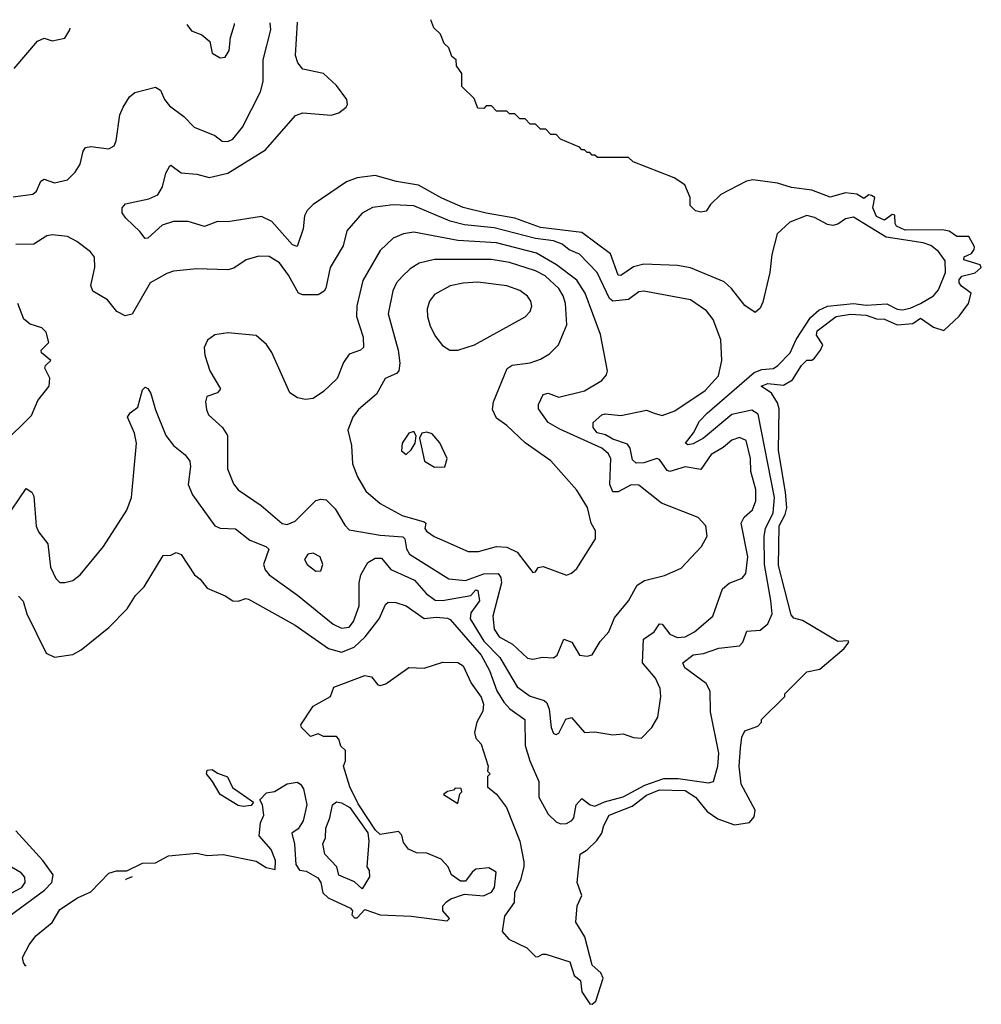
# Model space of a CAD drawing. Extents: x 2057697 to 2160550, y 827490 to 1016834.
# Tile 509 of 509: x 2156830 to 2160550, y 1013023 to 1016834. Entities that reach past the tile are written whole.
import ezdxf

# ---------------------------------------------------------------- set-up
doc = ezdxf.new("R2010")
doc.units = 0

msp = doc.modelspace()

# ---------------------------------------------------------------- linework, layer by layer
at = {"layer": '0CON20XD'}
for points in [[(2156805, 1016148.2), (2156881.1, 1016158.9), (2156895, 1016170), (2156911.5, 1016208.5), (2156925, 1016217.1), (2156965, 1016201.9), (2157015, 1016214.3), (2157045, 1016244.2), (2157064.4, 1016275), (2157075.6, 1016325), (2157085, 1016338.6), (2157105, 1016343.3), (2157175, 1016334.2), (2157195, 1016346.2), (2157203.1, 1016365), (2157217.7, 1016465), (2157230.5, 1016495), (2157254.5, 1016535), (2157275, 1016551.5), (2157355, 1016572.5), (2157375, 1016561.2), (2157390, 1016525), (2157410, 1016500), (2157465, 1016459.5), (2157505, 1016417.8), (2157585, 1016385.7), (2157613.8, 1016363.8), (2157635, 1016362.5), (2157655, 1016371.1), (2157691.9, 1016418.1), (2157762, 1016555), (2157772.4, 1016595), (2157771.8, 1016678.2), (2157801.9, 1016795), (2157798.9, 1016821.5)], [(2156808.8, 1016645), (2156899.3, 1016750.7), (2156925, 1016762.5), (2156955, 1016752.5), (2157005, 1016762.5), (2157023.8, 1016795), (2157025.1, 1016801.2)], [(2156825, 1014602.9), (2156843.8, 1014583.8), (2156857.3, 1014535), (2156932.8, 1014382.8), (2156965, 1014366.2), (2157035, 1014377.7), (2157067.8, 1014395), (2157175, 1014481.8), (2157246.3, 1014553.7), (2157277.5, 1014605), (2157310.9, 1014639.1), (2157385, 1014760), (2157415, 1014761.2), (2157435, 1014771.2), (2157455, 1014764), (2157505.7, 1014685), (2157528.7, 1014668.7), (2157555, 1014634), (2157625, 1014604.3), (2157655, 1014584.4), (2157675, 1014583.6), (2157705, 1014594.4), (2157715, 1014591.5), (2157895, 1014490.8), (2158025, 1014400), (2158075, 1014386.5), (2158124.2, 1014405.8), (2158166.6, 1014445), (2158221, 1014515), (2158245, 1014570.8), (2158255, 1014580), (2158285, 1014578.9), (2158325, 1014566), (2158395, 1014516.5), (2158441, 1014521), (2158485, 1014517.8), (2158495, 1014512.1), (2158615.1, 1014375), (2158647.7, 1014315), (2158676.4, 1014236.4), (2158702.5, 1014192.5), (2158726.4, 1014166.4), (2158783.8, 1014125), (2158785.2, 1014025), (2158803.3, 1013965), (2158837.7, 1013885), (2158838.5, 1013825), (2158875, 1013759.2), (2158905, 1013730), (2158922, 1013722), (2158945, 1013723.1), (2158966.4, 1013735), (2158973.3, 1013745), (2158982.5, 1013795), (2159005, 1013820), (2159036.2, 1013795), (2159055, 1013789.6), (2159092.9, 1013807.1), (2159165, 1013826.4), (2159248.5, 1013871.5), (2159322.4, 1013897.6), (2159376.7, 1013896.7), (2159495, 1013880), (2159514.6, 1013885.4), (2159530.9, 1013945), (2159534.1, 1013995), (2159501.8, 1014155), (2159501.1, 1014235), (2159485, 1014264.6), (2159403.5, 1014325), (2159395.6, 1014345), (2159435, 1014375.2), (2159475, 1014380.7), (2159535, 1014401.9), (2159615, 1014411.1), (2159627.6, 1014425), (2159642.9, 1014467.1), (2159695, 1014471.5), (2159724.7, 1014495.3), (2159740.3, 1014535), (2159736.2, 1014586.2), (2159711.4, 1014725), (2159710.2, 1014835), (2159714.8, 1014865), (2159745, 1014925.6), (2159749.7, 1014985), (2159686.8, 1015306.8), (2159662.4, 1015322.4), (2159585, 1015305.3), (2159475, 1015213.9), (2159435, 1015192), (2159415, 1015188.9), (2159405.8, 1015195), (2159437.1, 1015235), (2159459.7, 1015280.3), (2159489.5, 1015310.5), (2159671.9, 1015468.1), (2159700.4, 1015479.6), (2159745.7, 1015484.3), (2159762.9, 1015495), (2159810, 1015545), (2159833.8, 1015596.2), (2159888.8, 1015681.2), (2159920.9, 1015709.1), (2159955, 1015724.5), (2160055, 1015735.2), (2160105, 1015729.4), (2160185, 1015734.7), (2160224.1, 1015714.1), (2160245, 1015711), (2160275, 1015717.1), (2160315, 1015735.4), (2160365, 1015764.9), (2160385, 1015788.6), (2160411.7, 1015855), (2160410.7, 1015900.7), (2160385, 1015936.8), (2160355, 1015960), (2160325, 1015970.2), (2160182.1, 1015992.1), (2160055, 1016069.1), (2160025, 1016063.5), (2159995, 1016042.5), (2159975, 1016036.9), (2159955, 1016040.8), (2159905, 1016068.5), (2159875, 1016075.5), (2159809.8, 1016050.2), (2159760, 1016005), (2159740, 1015925), (2159732.5, 1015855), (2159705, 1015741.2), (2159695, 1015716.7), (2159675, 1015700), (2159635, 1015727.1), (2159584, 1015794), (2159555, 1015818.7), (2159425, 1015873.3), (2159375, 1015882.9), (2159245, 1015887.2), (2159205, 1015877), (2159155, 1015844.3), (2159145, 1015844.7), (2159115, 1015928.2), (2159005, 1016009.8), (2158845, 1016030), (2158745, 1016066.1), (2158634.5, 1016084.5), (2158545, 1016107.1), (2158462.9, 1016142.9), (2158373.3, 1016193.3), (2158287.9, 1016207.9), (2158205, 1016231.2), (2158135, 1016221.4), (2158093.6, 1016206.4), (2157965, 1016117.9), (2157941.8, 1016095), (2157931.5, 1016075), (2157926.2, 1016025), (2157903.4, 1015956.6), (2157885, 1015961.8), (2157805, 1016053.2), (2157765, 1016071.5), (2157635, 1016051.1), (2157595, 1016052.2), (2157545, 1016033.8), (2157482.1, 1016052.1), (2157425, 1016052.7), (2157381.3, 1016038.7), (2157325, 1015988), (2157315, 1015986.7), (2157294.4, 1016014.4), (2157240, 1016065), (2157226.1, 1016086.1), (2157226, 1016105), (2157239.1, 1016120.9), (2157329.4, 1016140.6), (2157364.4, 1016155.6), (2157382.7, 1016187.3), (2157395, 1016240), (2157411.2, 1016268.8), (2157415, 1016271.2), (2157455, 1016240.6), (2157515, 1016236.2), (2157563.5, 1016223.5), (2157635, 1016240), (2157780.4, 1016329.6), (2157897, 1016463), (2157925, 1016473.5), (2158035, 1016463.8), (2158065, 1016472.9), (2158092.7, 1016495), (2158097.7, 1016505), (2158095.3, 1016525), (2158055, 1016579.2), (2158005, 1016625.5), (2157925, 1016642.5), (2157906.2, 1016666.2), (2157896.5, 1016695), (2157904.1, 1016823.6)], [(2156854.9, 1013172.7), (2156852.8, 1013172.8), (2156844.2, 1013185), (2156841.2, 1013205), (2156866.4, 1013253.6), (2156892.3, 1013287.7), (2156955, 1013340), (2156985, 1013390), (2157053.3, 1013435), (2157105, 1013458.6), (2157175, 1013530.8), (2157205, 1013540), (2157245, 1013539.5), (2157305, 1013569.2), (2157355, 1013570.4), (2157405, 1013598.2), (2157515, 1013608.4), (2157555, 1013599.7), (2157617.3, 1013602.7), (2157745, 1013577.5), (2157782.8, 1013552.8), (2157818, 1013545), (2157819.4, 1013579.4), (2157802.7, 1013622.7), (2157756.1, 1013675), (2157762.1, 1013725), (2157774.7, 1013755), (2157768.6, 1013795), (2157758.8, 1013815), (2157785, 1013842), (2157815, 1013846.7), (2157865, 1013876.7), (2157903, 1013883), (2157915.9, 1013875.9), (2157927.3, 1013857.3), (2157941.2, 1013795), (2157927, 1013733), (2157907.7, 1013702.3), (2157882.5, 1013685), (2157893.6, 1013643.6), (2157898, 1013565), (2157913, 1013543), (2157938, 1013538), (2157983.2, 1013513.2), (2157994.3, 1013495), (2158002.5, 1013455), (2158022.9, 1013435), (2158110, 1013395), (2158117.5, 1013385), (2158115, 1013370), (2158125, 1013357.5), (2158135, 1013357.5), (2158165, 1013390), (2158225, 1013370), (2158345, 1013364.2), (2158483, 1013347), (2158492.5, 1013355), (2158467.5, 1013385), (2158467.5, 1013405), (2158480.7, 1013419.3), (2158498.3, 1013431.7), (2158550.7, 1013449.3), (2158623.6, 1013443.6), (2158655, 1013457.5), (2158666.2, 1013475), (2158673.3, 1013535), (2158645, 1013551.2), (2158595, 1013546), (2158580, 1013535), (2158555, 1013500), (2158535, 1013500), (2158500, 1013525), (2158487.5, 1013555), (2158460, 1013585), (2158405, 1013608), (2158365, 1013610), (2158333.6, 1013623.6), (2158315, 1013650), (2158308.3, 1013678.3), (2158295, 1013692.5), (2158225, 1013680), (2158207, 1013697), (2158139.5, 1013799.5), (2158106.7, 1013865), (2158082.5, 1013945), (2158090, 1013965), (2158090, 1014005), (2158071.7, 1014021.7), (2158065, 1014050), (2158055, 1014060), (2158005, 1014060), (2157985, 1014070), (2157955, 1014060), (2157920, 1014095), (2157917.5, 1014105), (2157965, 1014177.5), (2158032.5, 1014215), (2158045, 1014250), (2158165, 1014296.2), (2158190.7, 1014290.7), (2158215, 1014260), (2158225, 1014257.5), (2158246.1, 1014263.9), (2158335, 1014326.2), (2158395, 1014323.8), (2158466.8, 1014346.8), (2158525, 1014345.8), (2158545, 1014333.8), (2158576.5, 1014266.5), (2158615, 1014212), (2158624.4, 1014185), (2158622.1, 1014157.9), (2158598, 1014115), (2158588.8, 1014075), (2158593.9, 1014053.9), (2158615, 1014030), (2158642.5, 1013945), (2158640, 1013925), (2158650, 1013915), (2158640, 1013905), (2158640, 1013865), (2158675, 1013836.7), (2158712.9, 1013785), (2158765.3, 1013655), (2158779.8, 1013575), (2158780.8, 1013555), (2158767.7, 1013505), (2158744.3, 1013455), (2158742.3, 1013417.7), (2158706, 1013365), (2158696.7, 1013305), (2158722, 1013275), (2158791.8, 1013241.8), (2158825, 1013208.8), (2158835, 1013206.7), (2158852.9, 1013217.1), (2158865, 1013216.9), (2158957.6, 1013187.6), (2158974.7, 1013134.7), (2158999.2, 1013115), (2159005, 1013071.2), (2159035.7, 1013025.7), (2159045, 1013023.3), (2159059.4, 1013035), (2159087.3, 1013125), (2159077.8, 1013145), (2159044.4, 1013175), (2159015.6, 1013285), (2158981.4, 1013341.4), (2158986.4, 1013405), (2159004.6, 1013445), (2158987.1, 1013495), (2158998.6, 1013605), (2159025, 1013620.9), (2159063.1, 1013656.9), (2159082, 1013685), (2159089.5, 1013715), (2159110.3, 1013755), (2159199.7, 1013790.3), (2159255, 1013832.7), (2159305, 1013853.2), (2159405, 1013850.9), (2159444.7, 1013825), (2159490, 1013770), (2159531.3, 1013741.3), (2159595, 1013717.8), (2159653.6, 1013726.4), (2159671.6, 1013748.4), (2159675.7, 1013775), (2159620.5, 1013875), (2159612.9, 1013945), (2159618.7, 1014015), (2159623.2, 1014056.8), (2159635, 1014081.2), (2159685, 1014100), (2159700, 1014115), (2159700, 1014125), (2159790, 1014215), (2159790, 1014225), (2159875, 1014310), (2159925, 1014320), (2160019.3, 1014400.7), (2160037.5, 1014425), (2160035, 1014430), (2159995, 1014427.5), (2159858.3, 1014508.3), (2159825, 1014518), (2159815, 1014530.8), (2159765, 1014721.9), (2159768.5, 1014875), (2159791.5, 1014918.5), (2159797.8, 1014945), (2159793.1, 1015005), (2159765, 1015166.7), (2159767.6, 1015327.6), (2159761.6, 1015351.6), (2159738.2, 1015388.2), (2159698.8, 1015415), (2159724, 1015426), (2159785, 1015419.8), (2159819.8, 1015440.2), (2159855, 1015495.6), (2159875, 1015516.7), (2159895, 1015516), (2159905, 1015524), (2159928.1, 1015555), (2159936.5, 1015575), (2159912.3, 1015612.3), (2159915, 1015629.4), (2159988.9, 1015685), (2160043.9, 1015693.9), (2160105, 1015690.2), (2160145, 1015676.3), (2160175, 1015674.3), (2160225, 1015653.2), (2160285, 1015657.9), (2160315, 1015678.6), (2160365, 1015643.3), (2160405, 1015631.2), (2160463.9, 1015686.1), (2160500, 1015735), (2160511.2, 1015775), (2160473.1, 1015803.1), (2160464.8, 1015814.8), (2160465, 1015826.7), (2160475, 1015841.3), (2160526.4, 1015853.6), (2160550, 1015875), (2160545.3, 1015885.3), (2160482.7, 1015905), (2160483.6, 1015916.4), (2160511.5, 1015928.5), (2160522.5, 1015945), (2160524, 1015955), (2160501.2, 1015995), (2160455, 1015994.3), (2160425.5, 1016015.5), (2160400.5, 1016020.5), (2160255, 1016018.6), (2160222.3, 1016035), (2160216.2, 1016045), (2160215, 1016076.7), (2160205, 1016080), (2160175, 1016057.5), (2160145, 1016071.9), (2160130, 1016105), (2160137.5, 1016145), (2160125, 1016154), (2160115, 1016155.7), (2160095, 1016142), (2160068.7, 1016158.7), (2160025, 1016163.3), (2159965, 1016147.5), (2159895, 1016173.7), (2159816.3, 1016183.7), (2159761.7, 1016201.7), (2159666.2, 1016213.8), (2159641.6, 1016208.4), (2159542.3, 1016157.7), (2159501.8, 1016118.2), (2159485, 1016093.1), (2159465, 1016089.1), (2159443.8, 1016093.8), (2159423.8, 1016115), (2159423.3, 1016145), (2159402.5, 1016195), (2159361.7, 1016221.7), (2159203, 1016283), (2159185, 1016300), (2159065, 1016300), (2159055, 1016310), (2159045, 1016310), (2159035, 1016320), (2159025, 1016320), (2159015, 1016330), (2159005, 1016330), (2158995, 1016340), (2158921.7, 1016371.7), (2158905, 1016390), (2158885, 1016390), (2158865, 1016410), (2158845, 1016410), (2158825, 1016430), (2158805, 1016430), (2158785, 1016450), (2158765, 1016450), (2158745, 1016470), (2158725, 1016470), (2158715, 1016480), (2158675, 1016480), (2158655, 1016500), (2158635, 1016500), (2158625, 1016490), (2158601.7, 1016491.7), (2158588.3, 1016528.3), (2158540, 1016575), (2158540, 1016625), (2158520, 1016655), (2158518.3, 1016678.3), (2158501.7, 1016691.7), (2158490, 1016725), (2158471.7, 1016741.7), (2158458.3, 1016778.3), (2158431.7, 1016801.7), (2158420, 1016833.7)], [(2157476.1, 1016815.2), (2157495, 1016790), (2157535, 1016775.6), (2157565, 1016748.8), (2157574.5, 1016704.5), (2157605, 1016686.2), (2157625, 1016688.8), (2157640.6, 1016715), (2157645.6, 1016765), (2157660.4, 1016815), (2157660.6, 1016818.8)], [(2156771.5, 1014895), (2156855, 1015019.2), (2156877.1, 1015005), (2156885, 1014990), (2156893.5, 1014873.5), (2156902.4, 1014852.4), (2156938.2, 1014805), (2156948.5, 1014715), (2156969.3, 1014670.7), (2156985, 1014656), (2157005, 1014655.8), (2157035, 1014664), (2157063.8, 1014685), (2157154.6, 1014795.4), (2157245, 1014936), (2157262.1, 1014985), (2157281.8, 1015195), (2157273.8, 1015233.8), (2157247.5, 1015295), (2157257.9, 1015312.1), (2157286.4, 1015333.6), (2157305, 1015401.2), (2157315, 1015411.1), (2157325, 1015406.5), (2157337.4, 1015387.4), (2157355, 1015324), (2157394.7, 1015225), (2157425, 1015186.5), (2157469.8, 1015149.8), (2157487.8, 1015125), (2157490.9, 1015105), (2157481.2, 1015035), (2157498.8, 1014995), (2157585, 1014875.6), (2157605.5, 1014865.5), (2157665, 1014862.9), (2157720, 1014820), (2157782.5, 1014795), (2157794.3, 1014785), (2157773.3, 1014725), (2157779.1, 1014705), (2157795, 1014686), (2157905, 1014606.9), (2158042.9, 1014495), (2158075, 1014479.4), (2158105, 1014483.4), (2158121.8, 1014505), (2158143.2, 1014565), (2158143.8, 1014653.8), (2158149.7, 1014685), (2158177.1, 1014732.9), (2158205, 1014749.5), (2158230, 1014750), (2158265.7, 1014705.7), (2158357.5, 1014665), (2158402.5, 1014612.5), (2158437.3, 1014587.3), (2158465.7, 1014585.7), (2158574.9, 1014605.1), (2158595, 1014626.7), (2158602.5, 1014625), (2158608.5, 1014585), (2158575, 1014538.7), (2158572.6, 1014515), (2158625, 1014428.8), (2158687.9, 1014365), (2158755, 1014252.5), (2158805, 1014216.4), (2158858.5, 1014198.5), (2158869.4, 1014189.4), (2158878.8, 1014165), (2158886.2, 1014095), (2158895, 1014071.4), (2158905, 1014066.9), (2158915, 1014073.1), (2158942.7, 1014127.3), (2158965, 1014132.9), (2159015, 1014075.6), (2159055, 1014078.1), (2159125, 1014065.6), (2159165, 1014070), (2159205, 1014055.8), (2159235, 1014053.8), (2159275.6, 1014094.4), (2159299.2, 1014135), (2159310, 1014215), (2159307.5, 1014245), (2159290, 1014285), (2159238.7, 1014345), (2159243, 1014437), (2159284.8, 1014465.2), (2159305, 1014495.7), (2159315, 1014494.4), (2159345.3, 1014455.3), (2159372.9, 1014442.9), (2159405, 1014446), (2159440, 1014465), (2159511.5, 1014525), (2159548.8, 1014631.2), (2159575, 1014652.5), (2159625, 1014672.2), (2159639.2, 1014690.9), (2159646.8, 1014755), (2159621.4, 1014885), (2159632.1, 1014907.9), (2159665, 1014936.4), (2159678.2, 1014971.8), (2159677.6, 1015015), (2159658.3, 1015085), (2159656.8, 1015135), (2159640, 1015205), (2159615, 1015217.2), (2159585, 1015206.1), (2159551.9, 1015178.1), (2159505, 1015151.3), (2159465, 1015092.4), (2159405, 1015102.7), (2159345, 1015085.8), (2159335, 1015089.7), (2159305, 1015132.1), (2159295.2, 1015135.2), (2159245, 1015119.2), (2159215, 1015117.4), (2159200, 1015130), (2159191.7, 1015175), (2159181.1, 1015191.1), (2159125, 1015209.8), (2159096.8, 1015226.8), (2159063.3, 1015235), (2159048.9, 1015255), (2159048, 1015275), (2159082.5, 1015305), (2159095, 1015308.1), (2159155, 1015302.5), (2159255, 1015322.4), (2159285, 1015311), (2159315, 1015302.3), (2159365, 1015320.4), (2159481.2, 1015398.8), (2159533.2, 1015455), (2159545.9, 1015515), (2159542, 1015595), (2159513.1, 1015673.1), (2159487.4, 1015707.4), (2159425, 1015750), (2159245, 1015782.6), (2159225, 1015780.3), (2159185, 1015751.3), (2159124.5, 1015744.5), (2159112.2, 1015755), (2159063.6, 1015855), (2158995, 1015926.3), (2158955, 1015942.5), (2158928.5, 1015965), (2158895, 1015977.3), (2158825, 1015987.4), (2158665, 1016027.7), (2158550.1, 1016040.1), (2158495, 1016054.1), (2158355, 1016113.4), (2158275, 1016117.3), (2158195, 1016106.7), (2158154.4, 1016085), (2158095, 1016016), (2158081.7, 1015958.3), (2158030.9, 1015875), (2158014.7, 1015795), (2158007.2, 1015782.8), (2157985, 1015768.8), (2157925, 1015768.7), (2157908, 1015775), (2157869.7, 1015845), (2157835, 1015892.7), (2157795, 1015916.9), (2157755, 1015918.8), (2157705.4, 1015904.6), (2157658.3, 1015871.7), (2157635.7, 1015865.7), (2157515, 1015869.4), (2157425, 1015860), (2157399.1, 1015850.9), (2157335, 1015816), (2157265, 1015694.3), (2157237.9, 1015687.9), (2157205.7, 1015705), (2157169.1, 1015749.1), (2157112.9, 1015782.9), (2157105.4, 1015805.4), (2157120.4, 1015875), (2157119.4, 1015915), (2157104.4, 1015935), (2157050.9, 1015975), (2157015, 1015995.3), (2156955, 1016001.6), (2156935, 1015997.7), (2156885, 1015965.4), (2156815, 1015963.9)], [(2158815, 1014359.4), (2158853, 1014367), (2158895, 1014364.6), (2158909.3, 1014375), (2158935, 1014436.9), (2158965.3, 1014425.3), (2158996, 1014375), (2159025, 1014370), (2159045, 1014376), (2159075, 1014428), (2159109.5, 1014465), (2159130.8, 1014519.2), (2159185, 1014584.2), (2159218.6, 1014645), (2159247, 1014663), (2159325, 1014683.1), (2159388.9, 1014711.1), (2159468, 1014795), (2159489.2, 1014835), (2159484.4, 1014875), (2159455, 1014907.5), (2159312.9, 1014962.9), (2159225, 1015032.7), (2159195, 1015033.9), (2159145, 1015006), (2159125, 1015006.7), (2159113.5, 1015035), (2159116.6, 1015135), (2159107.1, 1015155), (2159081.9, 1015175), (2158919.4, 1015249.4), (2158874.3, 1015274.3), (2158837.5, 1015327.5), (2158836.5, 1015345), (2158855, 1015383.8), (2158875, 1015388.7), (2158915, 1015372.5), (2159015, 1015397.3), (2159082.5, 1015437.5), (2159100.3, 1015459.7), (2159104.4, 1015475), (2159076.7, 1015615), (2159018, 1015775), (2158985.6, 1015825.6), (2158906.5, 1015885), (2158829.7, 1015929.7), (2158675, 1015970.7), (2158525, 1015979.8), (2158355, 1016011.9), (2158315.3, 1016004.7), (2158275, 1015987.7), (2158225, 1015941.1), (2158157.2, 1015825), (2158134.1, 1015725.9), (2158132.6, 1015685), (2158158.7, 1015605), (2158160, 1015565), (2158148.6, 1015555), (2158105, 1015539.2), (2158083, 1015507), (2158057.8, 1015445), (2158005, 1015394.5), (2157965, 1015367.8), (2157935, 1015364.4), (2157905, 1015370), (2157875, 1015389.2), (2157805, 1015546.2), (2157785, 1015576.7), (2157745, 1015611.2), (2157635, 1015622), (2157585, 1015613.8), (2157556.1, 1015593.9), (2157543.8, 1015565), (2157546.2, 1015535), (2157566, 1015475), (2157606.2, 1015405), (2157595, 1015390), (2157554.3, 1015375), (2157548.1, 1015355), (2157552.2, 1015325), (2157560, 1015305), (2157615, 1015255.7), (2157634.4, 1015225), (2157633.8, 1015095), (2157657.1, 1015037.1), (2157675, 1015014.5), (2157763.7, 1014953.7), (2157845, 1014883.8), (2157865, 1014879.6), (2157895, 1014893.2), (2157975, 1014972.9), (2157995, 1014978.6), (2158015, 1014975.6), (2158050.6, 1014940.6), (2158087.4, 1014877.4), (2158105, 1014859.2), (2158225, 1014838.8), (2158312.5, 1014832.5), (2158319.8, 1014825), (2158326.6, 1014786.6), (2158338.2, 1014765), (2158490.5, 1014670.5), (2158555, 1014663.5), (2158625, 1014689), (2158680.3, 1014690.3), (2158690.9, 1014675), (2158693.3, 1014655), (2158660.9, 1014525), (2158665.8, 1014475), (2158685.3, 1014445), (2158736.6, 1014416.6), (2158795, 1014363.3), (2158815, 1014359.4)], [(2158945, 1014684.4), (2158965, 1014691.4), (2158985, 1014710), (2159057.5, 1014825), (2159057.1, 1014855), (2159040.8, 1014885), (2159026.3, 1014946.3), (2158985, 1015012.9), (2158885, 1015126.7), (2158785, 1015195.6), (2158715, 1015263.3), (2158675, 1015291.4), (2158658.9, 1015325), (2158663.5, 1015355), (2158715.6, 1015484.4), (2158735, 1015496.4), (2158805, 1015506.4), (2158845, 1015519.6), (2158879.3, 1015540.7), (2158914.7, 1015575.3), (2158946.7, 1015653.2), (2158942, 1015735), (2158932.9, 1015765), (2158915, 1015793.2), (2158862.6, 1015842.6), (2158825, 1015861.9), (2158725, 1015894.4), (2158654, 1015906), (2158434.8, 1015905.2), (2158375, 1015891.5), (2158340.6, 1015869.4), (2158310.1, 1015839.9), (2158288.2, 1015815), (2158273.4, 1015785), (2158255.9, 1015695), (2158294, 1015555), (2158300.9, 1015505), (2158296.4, 1015475), (2158288, 1015465), (2158244.4, 1015445), (2158210, 1015385), (2158140, 1015325), (2158118.9, 1015295), (2158099.4, 1015245), (2158113.8, 1015186.2), (2158117.9, 1015115), (2158136.9, 1015065), (2158169.4, 1015009.4), (2158225, 1014961.5), (2158310, 1014915), (2158395, 1014890), (2158400.8, 1014885), (2158397.8, 1014865), (2158404, 1014854), (2158433.1, 1014833.1), (2158475, 1014815.4), (2158565.3, 1014775.3), (2158605, 1014776), (2158675, 1014794.7), (2158715, 1014792), (2158755, 1014773.5), (2158815, 1014693.8), (2158825, 1014697.5), (2158835.8, 1014714.2), (2158855, 1014718.1), (2158945, 1014684.4)], [(2158525, 1015554.2), (2158590, 1015575), (2158785.9, 1015684.1), (2158804.4, 1015705), (2158811.5, 1015725), (2158807.5, 1015745), (2158795, 1015764.4), (2158765, 1015786), (2158715, 1015803.3), (2158602.4, 1015817.6), (2158545, 1015814.6), (2158495, 1015803.8), (2158435, 1015770), (2158415.5, 1015745), (2158406.5, 1015715), (2158407.1, 1015685), (2158418.1, 1015648.1), (2158437.9, 1015607.9), (2158465, 1015572.5), (2158494.4, 1015554.4), (2158525, 1015554.2)], [(2156765, 1015192), (2156875, 1015302.5), (2156900, 1015360), (2156943.3, 1015415), (2156946.1, 1015446.1), (2156927.5, 1015485), (2156930, 1015495), (2156950, 1015515), (2156914, 1015545), (2156912.5, 1015555), (2156942.9, 1015585), (2156932, 1015625), (2156915, 1015640.8), (2156870, 1015655), (2156846, 1015675), (2156822.9, 1015735)], [(2158325, 1015150.6), (2158345, 1015168.6), (2158359.2, 1015195), (2158363.9, 1015223.9), (2158355, 1015240), (2158335, 1015233.8), (2158310, 1015195), (2158307.1, 1015165), (2158325, 1015150.6)], [(2158435, 1015102.5), (2158475, 1015103.3), (2158483.8, 1015135), (2158455, 1015196.7), (2158425, 1015231.2), (2158405, 1015238), (2158386.2, 1015233.8), (2158376, 1015214), (2158395.6, 1015125), (2158435, 1015102.5)], [(2157975, 1014699.2), (2157995, 1014701.2), (2158002, 1014725), (2157992, 1014755), (2157965, 1014768.9), (2157944.2, 1014765), (2157931.9, 1014745), (2157941.4, 1014725), (2157975, 1014699.2)], [(2157695, 1013788.8), (2157675, 1013793.1), (2157605.6, 1013835), (2157576.2, 1013886.2), (2157552, 1013915), (2157555, 1013930), (2157575, 1013932), (2157595, 1013918), (2157633.9, 1013903.9), (2157653, 1013863), (2157734, 1013805), (2157725, 1013792.9), (2157695, 1013788.8)], [(2158525, 1013800), (2158532.5, 1013837.5), (2158540, 1013845), (2158538.3, 1013858.3), (2158515, 1013860), (2158508.3, 1013851.7), (2158485, 1013847.5), (2158470, 1013835), (2158525, 1013800)], [(2158155, 1013470), (2158125, 1013496.7), (2158065, 1013522.5), (2158056.7, 1013555), (2158010, 1013605), (2158002.5, 1013645), (2158013, 1013667), (2158014, 1013705), (2158030, 1013745), (2158040, 1013795), (2158055, 1013806.7), (2158075, 1013803.3), (2158107.5, 1013785), (2158177, 1013687), (2158180, 1013655), (2158172.5, 1013555), (2158181.7, 1013541.7), (2158183, 1013517), (2158155, 1013470)], [(2156789.8, 1013365), (2156926.3, 1013465), (2156954.2, 1013495), (2156960, 1013525), (2156919.9, 1013579.9), (2156814.7, 1013694.8)], [(2156796.6, 1013453.4), (2156837.7, 1013475), (2156851.3, 1013495), (2156849.2, 1013515), (2156835, 1013532.5), (2156776.5, 1013566.5)], [(2157265.2, 1013516.9), (2157242.4, 1013507.6), (2157239.3, 1013504.4)]]:
    msp.add_lwpolyline(points, dxfattribs=at)

doc.saveas('drawing.dxf')
